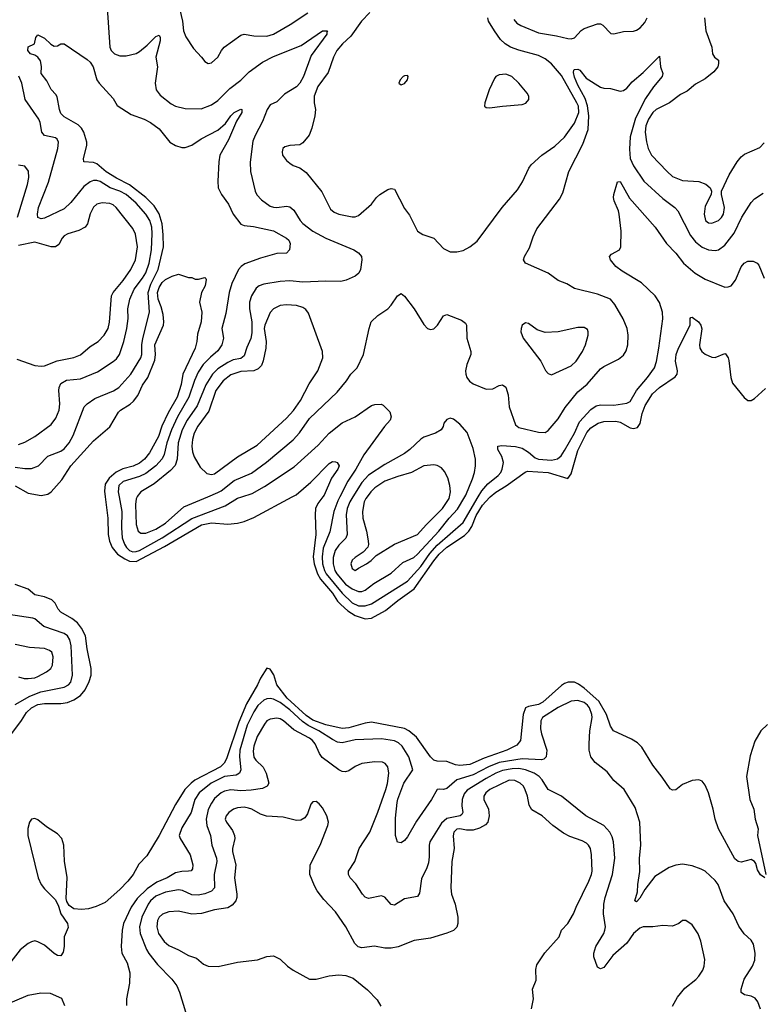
# Model space of a CAD drawing. Header units: inches. Extents: x 884549 to 1028252, y 526810 to 653624.
# Tile 840 of 1056: x 981118 to 985658, y 606897 to 612918. Entities that reach past the tile are written whole.
import ezdxf

# ---------------------------------------------------------------- set-up
doc = ezdxf.new("R2010")
doc.units = ezdxf.units.IN
doc.header["$MEASUREMENT"] = 0
doc.layers.add('A9680', color=7, linetype='Continuous')
doc.layers.add('A9681', color=7, linetype='Continuous')

msp = doc.modelspace()

# ---------------------------------------------------------------- linework, layer by layer
at = {"layer": 'A9680', "color": 5}
for points, elevation in [([(981640.6, 610000), (981657.5, 609870), (981658.5, 609770), (981667.7, 609730), (981684.3, 609690), (981717.2, 609650), (981760.3, 609620.3), (981790, 609606.1), (981830, 609605.2), (982003.3, 609696.7), (982230, 609829.5), (982290, 609840.9), (982390, 609833.5), (982450, 609838.6), (982490, 609849), (982550, 609874.3), (982785, 610000)], 2120), ([(981725.6, 610000), (981742.8, 609910), (981740.1, 609810), (981745.4, 609750), (981759, 609710), (981770.7, 609690.7), (981790, 609671.8), (981810, 609664.8), (981830, 609665.3), (981850, 609672), (981990, 609749.1), (982171.5, 609868.5), (982374.8, 609945.2), (982450, 609991.4), (982476.1, 610000)], 2140), ([(981835.8, 610000), (981830.8, 609989.1), (981826.4, 609953.6), (981831.2, 609831.2), (981842.9, 609790), (981857.9, 609777.8), (981890, 609777.4), (981950, 609802.7), (982010, 609839.6), (982121.1, 609938.9), (982267.7, 610000)], 2160), ([(982971.5, 610000), (982940.8, 609959.2), (982927.7, 609930), (982924.4, 609890), (982929.3, 609770), (982913.3, 609633.3), (982919.5, 609590), (982939.2, 609530), (982957, 609497), (983030, 609410.5), (983061.8, 609361.8), (983081.2, 609341.2), (983123.9, 609303.9), (983170, 609275.4), (983230, 609254.7), (983270, 609257.6), (983354.7, 609305.3), (983430, 609366.9), (983530, 609436.7), (983650, 609609.2), (983683.6, 609650), (983730, 609691.7), (983836.8, 609763.2), (983864.8, 609790), (983882, 609818), (983910, 609885.3), (983948.3, 609950), (983990, 609996.9), (983993.9, 610000)], 2120), ([(983075.6, 610000), (983063.7, 609976.3), (983038.3, 609910), (983014.4, 609785.6), (982973.6, 609686.4), (982967.4, 609632.6), (982969.4, 609590), (982981.3, 609550), (982992.3, 609530), (983090, 609412), (983150, 609352.8), (983190, 609334.7), (983230, 609333.9), (983270, 609346.8), (983490, 609484.9), (983570, 609573.9), (983625.8, 609654.2), (983670, 609705.2), (983830, 609843.3), (983921.1, 610000)], 2140), ([(983154.5, 610000), (983135.7, 609970), (983121.3, 609930), (983114.7, 609890), (983120.1, 609770), (983111.7, 609748.3), (983070, 609705.7), (983047.8, 609672.2), (983035.5, 609630), (983034.9, 609590), (983045.7, 609550), (983056.6, 609530), (983110, 609465.5), (983150, 609438.5), (983190, 609421.5), (983210, 609420.5), (983230, 609428.7), (983283.5, 609470), (983390, 609534.4), (983461.5, 609598.5), (983527, 609630), (983550, 609650.1), (983679.9, 609790), (983744.7, 609870), (983795.7, 609924.3), (983839.7, 610000)], 2160), ([(983241.7, 610000), (983233.8, 609990), (983223.9, 609970), (983215, 609910), (983216.8, 609870), (983239.2, 609790), (983248.6, 609731.4), (983251.1, 609708.9), (983247.6, 609692.4), (983218.6, 609661.4), (983168.4, 609630), (983150, 609613.3), (983142.3, 609590), (983150, 609561.6), (983170, 609550.5), (983190, 609563.1), (983238, 609590), (983266.6, 609610), (983298.6, 609641.4), (983408.9, 609711.1), (983549.7, 609770), (983602.9, 609830), (983703.4, 609930), (983743.5, 609990), (983745.5, 610000)], 2180), ([(981070, 608552.7), (981130, 608632.6), (981159.1, 608680.9), (981190, 608710.8), (981230, 608729.7), (981270, 608737.3), (981370, 608736.8), (981410, 608742.7), (981450, 608758), (981490, 608784.5), (981519.4, 608820.6), (981543.1, 608870), (981554.5, 608910), (981556.1, 608950), (981530.6, 609070), (981519.7, 609150), (981497.1, 609197.1), (981471.7, 609230), (981436.4, 609256.4), (981370, 609295.8), (981353.8, 609313.8), (981335, 609350), (981315, 609370), (981270, 609389), (981210, 609401.6), (981170, 609435), (981090, 609463.5)], 2120), ([(981090, 608731), (981179.3, 608780.7), (981247.6, 608807.6), (981390, 608835.6), (981416, 608850), (981430, 608867.2), (981440.7, 608910), (981433.1, 609090), (981425.6, 609125.6), (981410.3, 609150.3), (981390, 609164.9), (981266.8, 609206.8), (981210, 609254), (981198.7, 609258.7), (981050, 609280.2)], 2140), ([(981110, 608899.7), (981146, 608890), (981170, 608888.7), (981210, 608893.1), (981230, 608900.8), (981282.7, 608930), (981308, 608950), (981318.1, 608970), (981321.9, 609021.9), (981314, 609050), (981301.1, 609061.1), (981270, 609072.8), (981178.8, 609078.8), (981090, 609098)], 2160), ([(985674, 607670), (985648.2, 607688.2), (985630, 607719), (985618, 607758), (985610, 607769.3), (985590, 607782.7), (985530, 607766.6), (985510, 607769.5), (985490, 607787), (985389.7, 607970), (985370, 608029), (985358, 608090), (985330, 608189.2), (985310, 608237.2), (985290, 608261.2), (985270, 608269.3), (985230, 608266), (985170, 608241.2), (985130, 608209.4), (985110, 608206), (985095.1, 608215.1), (985046.9, 608286.9), (984990, 608359.5), (984922.6, 608470), (984895.4, 608495.4), (984858.7, 608518.7), (984749.1, 608569.1), (984730, 608597), (984706, 608670), (984659.9, 608750), (984570.2, 608830.2), (984535.2, 608855.2), (984510, 608866.9), (984472.2, 608867.8), (984450, 608859.6), (984430, 608846.4), (984316.3, 608743.7), (984290, 608730.3), (984230, 608718.5), (984210.1, 608709.9), (984195.9, 608670), (984180.7, 608510), (984157.9, 608482.1), (984096.9, 608450), (983957, 608403), (983870, 608364.3), (983810, 608357.2), (983781.7, 608361.7), (983730, 608381.2), (983670, 608384.2), (983650, 608390.8), (983630, 608409.8), (983543.6, 608530), (983497.5, 608570), (983470, 608583.1), (983270, 608622.7), (983230, 608616.7), (983130, 608587.1), (983090, 608582.9), (982990, 608606.3), (982910, 608635), (982870, 608662.7), (982753.1, 608770), (982691.1, 608850), (982671.2, 608911.2), (982650, 608947.3), (982630, 608952), (982590, 608890.9), (982571.5, 608850), (982505.3, 608734.7), (982457.1, 608622.9), (982382.6, 608397.3), (982369.1, 608370.9), (982345, 608350), (982190, 608267.8), (982166.1, 608250), (982128.3, 608210), (982070, 608119.5), (981971.4, 607928.6), (981895.3, 607804.7), (981846, 607754), (981811.3, 607690), (981778.6, 607650), (981730, 607598.5), (981640.2, 607519.8), (981585.8, 607494.2), (981538.6, 607481.4), (981496.9, 607476.9), (981450, 607479.7), (981420.9, 607500.9), (981406.5, 607526.5), (981403, 607543), (981408.1, 607671.9), (981393, 607773), (981388.3, 607870), (981376.1, 607910), (981350, 607939.9), (981282.9, 607982.9), (981230, 608024.8), (981210, 608034), (981191, 608030), (981178, 608010), (981168.3, 607971.7), (981168.9, 607930), (981232.2, 607670), (981250, 607630.3), (981270, 607603.6), (981336.5, 607536.5), (981356.1, 607496.1), (981370.6, 607450), (981410.5, 607390), (981414, 607366), (981390.4, 607310), (981390.4, 607249.6), (981384.9, 607215.1), (981370, 607194), (981350, 607196), (981330, 607207.3), (981270, 607258.5), (981230, 607278.7), (981210, 607284.2), (981190, 607279.3), (981170, 607267.8), (981120.7, 607230), (981064.4, 607155.6)], 2120), ([(985647.9, 606867.9), (985631.4, 606911.4), (985614, 606934), (985590, 606947), (985550, 606955.1), (985530, 606969), (985529.6, 606990), (985548, 607050), (985598, 607130), (985612.5, 607167.5), (985614, 607210), (985604.8, 607264.8), (985591, 607290), (985547.9, 607327.9), (985515, 607375), (985480.3, 607450), (985426, 607530), (985388, 607630), (985370, 607654.8), (985309.6, 607710), (985284.1, 607724.1), (985230, 607742.7), (985170, 607753), (985130, 607748), (985090, 607732.6), (985001.1, 607678.9), (984940.6, 607599.4), (984910, 607546.3), (984890, 607524), (984879.5, 607530), (984895.6, 607584.4), (984896.8, 607630), (984909.8, 607709.8), (984908.5, 607790), (984916.5, 607870), (984909.8, 608010), (984880.3, 608100.3), (984813.3, 608210), (984750, 608265.6), (984710, 608318.7), (984635.7, 608375.7), (984610.8, 608410), (984600.7, 608450), (984599.9, 608490), (984604.2, 608570), (984617.8, 608650), (984617.2, 608670), (984602.5, 608710), (984590, 608726.4), (984570, 608741.7), (984530, 608755.2), (984490, 608749.9), (984410, 608712.5), (984315.1, 608650), (984304.6, 608630), (984301.5, 608581.5), (984307.8, 608550), (984341.4, 608450), (984336.1, 608410), (984323.1, 608396.9), (984307.8, 608392.2), (984190, 608398.1), (984050, 608375.7), (983983.9, 608350), (983890, 608300.4), (983790.2, 608270), (983730, 608216.1), (983710, 608210.8), (983686.7, 608213.3), (983670, 608209.6), (983635.5, 608150), (983544.2, 608015.8), (983490, 607920.5), (983470, 607898), (983450, 607884.7), (983428.6, 607888.6), (983415.4, 607930), (983415, 608035.1), (983425.8, 608130), (983430, 608152.2), (983467.2, 608250), (983520.9, 608330), (983498.1, 608410), (983456.2, 608476.2), (983435, 608495), (983410, 608507.5), (983330, 608520.7), (983170, 608514.7), (983090, 608495), (983060.8, 608500.8), (983030, 608515.6), (982946.5, 608570), (982882.5, 608602.5), (982847.2, 608627.2), (982770, 608698.2), (982710, 608741.7), (982670, 608762.5), (982650, 608767.4), (982630, 608765.7), (982610, 608756.9), (982575, 608725), (982550, 608685.4), (982510, 608603.2), (982464.8, 608450), (982462.3, 608410), (982470.5, 608330), (982461.2, 608310), (982441.1, 608298.9), (982370, 608289.3), (982288.4, 608250), (982216.1, 608190), (982188.9, 608150), (982166.3, 608070), (982110, 607975.8), (982093.8, 607930), (982099.3, 607910), (982159.7, 607810), (982177.8, 607750), (982175.5, 607724.5), (982166, 607714), (982151, 607710), (982110, 607709.9), (982070, 607701.1), (982020.3, 607670), (981956.6, 607643.4), (981897.6, 607602.4), (981836.1, 607543.9), (981799.8, 607490), (981753.7, 607390), (981745.4, 607350), (981738.4, 607250), (981742.2, 607210), (981774.9, 607150), (981792, 607090), (981790, 607026), (981770.7, 606930), (981770.6, 606890)], 2140), ([(985110, 606884.9), (985140.3, 606939.7), (985184.1, 606995.9), (985251.6, 607048.4), (985270.7, 607069.3), (985294.5, 607105.5), (985303.5, 607130), (985306.2, 607170), (985283.3, 607283.3), (985267.2, 607327.2), (985230, 607382.7), (985190, 607409.2), (985170.9, 607409.1), (985148.1, 607391.9), (985110, 607375.1), (985050, 607378.7), (984990, 607371.1), (984930, 607369.7), (984910, 607362.7), (984870.3, 607330), (984829.2, 607270), (984744.9, 607195.1), (984690, 607121.7), (984670, 607112.8), (984650, 607123.7), (984627.6, 607187.6), (984628.4, 607210), (984640.4, 607250), (984688.7, 607330), (984695.5, 607350), (984698.9, 607370), (984688.3, 607450), (984689.2, 607510), (984697.6, 607550), (984742.9, 607690), (984756.2, 607790), (984748.3, 607890), (984740.8, 607920.8), (984727, 607950), (984690, 607989.8), (984579.6, 608050), (984429.9, 608169.9), (984350, 608209.8), (984313.2, 608270), (984294.7, 608290), (984264.6, 608310), (984211.5, 608331.5), (984170, 608338.8), (984130, 608337.4), (984070, 608326.8), (984030, 608310.6), (983970, 608277.8), (983853.5, 608206.5), (983835.3, 608184.7), (983822.9, 608150), (983821.2, 608110), (983827.3, 608070), (983821.8, 608058.2), (983811.4, 608048.6), (983730, 608033.6), (983696.2, 608003.8), (983625.6, 607890), (983621, 607870), (983622, 607798), (983617.5, 607762.5), (983608.4, 607731.6), (983575.2, 607664.8), (983563.2, 607576.8), (983550, 607555.1), (983470, 607541.8), (983410, 607503.5), (983390, 607506.3), (983350, 607551.3), (983330, 607560.5), (983250, 607544.4), (983230, 607552.8), (983214, 607570), (983173.1, 607633.1), (983139.7, 607670), (983128.3, 607690), (983128.2, 607710), (983166.4, 607770), (983192.8, 607850), (983258, 607950), (983307.1, 608072.8), (983357.7, 608210), (983366.7, 608246.7), (983374.8, 608310), (983368.4, 608350), (983352.8, 608370), (983337.3, 608377.3), (983290, 608380.3), (983210, 608368.5), (983170, 608351.1), (983130, 608324.4), (983110, 608319.2), (983090, 608321.5), (983070, 608330.9), (982966.7, 608406.7), (982950.4, 608430.4), (982925, 608490), (982909, 608510), (982890, 608524.4), (982794.6, 608574.6), (982731.8, 608630), (982710, 608642), (982690, 608646), (982650, 608639.8), (982630, 608629.7), (982614, 608610), (982570, 608535.1), (982550, 608475.6), (982545, 608445), (982550, 608408.8), (982562.8, 608390), (982606.7, 608346.7), (982625.5, 608310), (982642, 608250), (982632, 608230), (982602.8, 608217.2), (982534, 608206), (982470, 608202.7), (982410, 608208.1), (982370, 608200.2), (982349.3, 608190), (982310, 608155.2), (982290, 608127.8), (982270.9, 608089.1), (982258.6, 608030), (982261.9, 607990), (982285.1, 607930), (982292.3, 607870), (982322.5, 607790), (982323.6, 607770), (982308, 607690), (982310.1, 607609.9), (982290, 607587.7), (982250, 607572.5), (982210, 607564.4), (982170, 607567.1), (982112.9, 607592.9), (982090, 607596.2), (982010, 607583.4), (981950, 607558), (981917.9, 607530), (981903.3, 607510), (981865.1, 607430), (981850.6, 607370), (981855.2, 607330), (981892.6, 607232.6), (981906.8, 607206.8), (981960.2, 607140.2), (982047.6, 607050), (982078.9, 607010), (982096, 606970), (982132.3, 606850)], 2160), ([(985690, 608607.2), (985650.1, 608569.9), (985613.3, 608506.7), (985584.3, 608415.7), (985562.3, 608290), (985582.8, 608150), (985607, 608090), (985614.3, 608030), (985633.1, 607970), (985628.9, 607930), (985680.5, 607690)], 2120), ([(984247.2, 606870), (984259.3, 606930), (984254.3, 606990), (984276.3, 607043.7), (984274, 607110), (984280.9, 607139.1), (984328.4, 607211.6), (984416.1, 607310), (984430.8, 607349.2), (984469.6, 607390), (984505.1, 607450), (984519.7, 607490), (984598.9, 607650), (984614.5, 607690), (984617.9, 607710), (984614.5, 607810), (984608.3, 607850), (984596.8, 607870), (984582.7, 607882.7), (984556.6, 607896.6), (984482, 607922), (984442.4, 607942.4), (984378.2, 607990), (984312.8, 608050), (984250, 608086.2), (984233.7, 608113.7), (984222.5, 608170), (984209.4, 608209.4), (984197.8, 608230), (984178.8, 608250), (984145.9, 608265.9), (984110, 608267.2), (983993.6, 608210), (983967.8, 608190), (983956, 608170), (983955.6, 608150), (983984.2, 608090), (983989.5, 608050), (983980.2, 608010), (983965.9, 607994.1), (983930, 607973.9), (983890, 607960.8), (983850, 607961.2), (983810, 607969.9), (983790, 607967.4), (983772.6, 607950), (983768, 607928), (983773.7, 607850), (983760.1, 607770), (983754, 607610), (983758.8, 607570), (983780.2, 607510), (983797.8, 607430), (983797, 607390), (983791.4, 607368.6), (983771.2, 607348.8), (983730, 607332.1), (983630, 607301.1), (983530, 607286.9), (983431.3, 607248.7), (983390, 607240.4), (983350, 607241.1), (983288.5, 607251.5), (983210, 607242.9), (983188.4, 607248.5), (983167.8, 607267.8), (983112.4, 607370), (983050, 607461.6), (982977.8, 607537.8), (982937.4, 607590), (982920.3, 607620.3), (982892.9, 607690), (982894.2, 607750), (982955.1, 607870), (983001.6, 607990), (983005.6, 608010), (982996.3, 608050), (982970, 608098), (982950, 608123.7), (982930, 608138), (982910, 608136), (982898.4, 608121.6), (982877.8, 608062.2), (982862.2, 608037.8), (982836.7, 608023.3), (982810, 608020.4), (982730, 608042), (982626.8, 608046.9), (982590, 608059), (982536.9, 608090), (982516.9, 608096.9), (982490, 608101.6), (982450, 608098.5), (982425.5, 608090), (982397.1, 608070), (982381.2, 608050), (982375.3, 608030), (982381.7, 608010), (982419.9, 607959.9), (982432.5, 607930), (982433.6, 607910), (982419.3, 607850), (982419.3, 607830), (982440.5, 607750), (982431.7, 607670), (982446.4, 607570), (982446.7, 607550), (982440.7, 607530), (982417.6, 607502.4), (982390, 607486.6), (982310, 607475), (982230, 607451.3), (982170, 607447.2), (982090, 607466.9), (982030, 607462.5), (981991.5, 607448.5), (981970.2, 607430), (981960.8, 607410), (981956.1, 607370), (981967.4, 607330), (982000.7, 607280.7), (982030, 607257.1), (982090.1, 607230.1), (982150, 607195.8), (982198.3, 607178.3), (982243, 607143), (982270, 607130.2), (982332, 607128), (982450, 607155.2), (982572.1, 607167.9), (982630, 607188.7), (982670, 607193.4), (982710, 607172.7), (982754.9, 607130), (982790, 607105.3), (982890, 607050.4), (982930, 607050.4), (983010, 607071.8), (983070, 607078), (983113, 607073), (983156.7, 607056.7), (983244.5, 606984.5), (983303.6, 606923.6), (983326.3, 606886.3)], 2180), ([(980870, 606826.7), (981170, 606952.3), (981246.8, 606966.8), (981304.8, 606964.8), (981374.1, 606934.1), (981393.2, 606890)], 2120)]:
    msp.add_lwpolyline(points, dxfattribs=dict(at, elevation=elevation))
at = {"layer": 'A9681', "color": 5}
for points, elevation in [([(982090, 613013), (982113.2, 612910), (982120.6, 612850), (982133.4, 612813.4), (982181.4, 612741.4), (982230.4, 612690), (982250, 612662.8), (982270, 612650.6), (982290, 612655.5), (982330, 612688.7), (982351.8, 612730), (982368.9, 612751.1), (982470, 612822.8), (982490, 612829.1), (982550, 612819.2), (982630, 612817.1), (982670, 612830.7), (982771.3, 612888.7), (982879.8, 612960.2)], 2180), ([(981653.4, 612990), (981670, 612751.3), (981678.2, 612730), (981698, 612710), (981730, 612698.2), (981770, 612696.9), (981830, 612711.6), (981850, 612723.2), (981896.9, 612763.1), (981950, 612816.3), (981970, 612823.7), (981976.8, 612810), (981976.8, 612790), (981950.2, 612690), (981961.2, 612630), (981947.3, 612530), (981952.3, 612490), (981977, 612457), (982044.5, 612404.5), (982070, 612389.6), (982130, 612375), (982226.8, 612373.2), (982290, 612397.6), (982330, 612424), (982403.3, 612496.7), (982470, 612548.5), (982521.4, 612598.6), (982601.9, 612658.1), (982670, 612693.8), (982839.7, 612760.3), (982969.9, 612850.1), (983000.7, 612850), (982995.6, 612844.4), (982995.4, 612830), (982901, 612699), (982854.1, 612570), (982831.5, 612530), (982810, 612508.6), (982737, 612463), (982690, 612415.6), (982650, 612397.6), (982631.2, 612370), (982603.7, 612296.3), (982557.6, 612210), (982544.3, 612175.7), (982527.3, 612047.3), (982529.2, 611990), (982557.3, 611870), (982567.8, 611847.8), (982596.3, 611816.3), (982650, 611778.2), (982670, 611771.1), (982690.6, 611769.4), (982750, 611777.8), (982770, 611773.8), (982793.4, 611753.4), (982833.8, 611690), (982850, 611672.2), (982910, 611625), (982990, 611581.7), (983161, 611510), (983190, 611493.4), (983207.3, 611470), (983210.5, 611450.5), (983201.6, 611390), (983191.5, 611368.5), (983170, 611349.6), (983114.4, 611325.6), (983082.6, 611317.4), (982990, 611319.8), (982850, 611312.2), (982770, 611320.7), (982710, 611317.8), (982610, 611301.2), (982581.6, 611290), (982564.2, 611275.8), (982534.7, 611230), (982522.9, 611190), (982523.2, 611150), (982536.8, 611070), (982537.4, 611002.6), (982530.6, 610969.4), (982506.1, 610913.9), (982490, 610862.6), (982470, 610845.8), (982422.6, 610837.4), (982390, 610822.8), (982330, 610782.5), (982297.5, 610750), (982255.4, 610684.6), (982202.5, 610557.5), (982142.5, 610470), (982111.9, 610410), (982086.7, 610330), (982081.7, 610230), (982068.6, 610191.4), (982039.4, 610160.6), (981940.5, 610079.5), (981858.7, 610030), (981837.1, 610002.9), (981835.8, 610000)], 2160), ([(983258.4, 612961.6), (983207.9, 612910), (983142.9, 612817.1), (983091, 612770), (983056.8, 612730), (983037.7, 612690), (983005, 612595), (982940.6, 612510), (982919.4, 612450), (982919.3, 612410), (982925.8, 612370), (982923.2, 612330), (982904.3, 612255.7), (982887.1, 612212.9), (982850, 612166), (982830, 612152.3), (982770, 612149.4), (982739.3, 612140.7), (982728, 612130), (982723.8, 612110), (982726, 612090), (982750, 612057.3), (982770, 612040.7), (982790, 612027.7), (982830, 612013.4), (982870, 611984.4), (982964.9, 611864.9), (983019.4, 611759.4), (983041.1, 611741.1), (983070, 611729.2), (983150, 611711.9), (983170, 611712.9), (983190, 611721.1), (983269.6, 611790), (983299.5, 611830), (983320.9, 611850), (983370, 611880.3), (983390, 611886.4), (983410, 611882), (983470, 611764), (983502, 611722), (983550, 611625.5), (983583.7, 611603.7), (983650, 611581.6), (983710, 611519.1), (983750, 611499.5), (983790, 611498.9), (983830, 611507), (983870, 611528.5), (983915.2, 611564.8), (984067.2, 611770), (984161.5, 611878.5), (984192.6, 611927.4), (984231.7, 612010), (984246.3, 612030), (984310.9, 612090), (984390, 612145.6), (984450, 612200.7), (984510, 612285.4), (984536.5, 612350), (984534.1, 612390), (984525.3, 612410), (984430, 612577.4), (984370, 612648.4), (984330, 612678.8), (984290, 612699.4), (984170, 612731.1), (984118.9, 612750), (984086, 612770), (984057.7, 612797.7), (984020.2, 612850), (983985, 612910), (983980.3, 612930)], 2180), ([(984140, 612920), (984158.2, 612898.2), (984182.4, 612882.4), (984290, 612837.5), (984400.6, 612820.6), (984470, 612803.8), (984490, 612801.8), (984510, 612807.7), (984550, 612851.5), (984570, 612865.5), (984650, 612893.1), (984670, 612893.7), (984684.1, 612884.1), (984733.3, 612833.3), (984750, 612831.7), (984810, 612846.2), (984870, 612849.2), (984890, 612854.7), (984911.7, 612868.3), (984939.4, 612900.6), (984955, 612930)], 2180), ([(985305.2, 612930), (985314, 612850), (985350, 612751), (985353, 612710), (985366.8, 612690), (985390.2, 612670.2), (985390.3, 612649.7), (985386, 612630), (985361.2, 612598.8), (985310, 612556.3), (985250, 612525.1), (985198.5, 612481.5), (985159, 612461), (985090.3, 612410), (985010, 612369.9), (984990, 612351), (984963.6, 612310), (984947.3, 612270), (984942.3, 612230), (984950, 612171), (984961.6, 612130), (984981.3, 612090), (985075.9, 611990), (985110, 611960.2), (985170, 611934.2), (985270, 611928.7), (985312.8, 611912.7), (985339.1, 611890), (985348, 611870), (985346, 611850), (985310, 611778.4), (985303, 611730), (985311.7, 611690), (985330, 611675.8), (985350, 611674.4), (985390, 611690.2), (985410, 611708), (985421.1, 611730), (985426.8, 611770), (985409.3, 611850), (985409.2, 611870), (985456.8, 611970), (985504.5, 612050), (985530, 612079.6), (985550, 612095.2), (985644.2, 612135.8), (985670, 612166)], 2180), ([(981090, 610181.9), (981150, 610173.6), (981190, 610173.4), (981232.4, 610190), (981291.3, 610248.7), (981370, 610278.8), (981390, 610293.2), (981421, 610330), (981445.1, 610374.9), (981512.6, 610550), (981531.2, 610570), (981577.7, 610602.3), (981690.9, 610649.1), (981723.9, 610670), (981797, 610750), (981859.9, 610850), (981865.6, 610870), (981865.5, 610930), (981870.6, 610969.4), (981910.9, 611130), (981904.7, 611250), (981919.9, 611300.1), (981965.2, 611390), (981997.3, 611530), (981996.4, 611603.6), (981990.2, 611670.2), (981970.9, 611730.9), (981939.6, 611779.6), (981890.4, 611830.4), (981789.3, 611909.3), (981710, 611948.7), (981647.5, 611987.5), (981590, 612037.8), (981570, 612045.6), (981509.8, 612049.8), (981508.2, 612070), (981527.8, 612150), (981527.9, 612170), (981509.9, 612229.9), (981495.4, 612255.4), (981476.1, 612276.1), (981390, 612324.3), (981370, 612345), (981360.8, 612370), (981346.9, 612446.9), (981340, 612460), (981310, 612491.6), (981284.5, 612544.5), (981248.6, 612590), (981252.5, 612632.5), (981246.4, 612666.4), (981228.4, 612688.4), (981210, 612701.2), (981184, 612710), (981168, 612730), (981170, 612752), (981208.9, 612771.1), (981217.2, 612810), (981230, 612826), (981270, 612805.5), (981308.9, 612768.9), (981330, 612756.3), (981350, 612758), (981370, 612771.3), (981390, 612770.8), (981530, 612675.5), (981550, 612658), (981568.2, 612630), (981590.5, 612550), (981603.8, 612530), (981690, 612436.3), (981714.4, 612394.4), (981799.3, 612339.3), (981879.1, 612310), (981917.1, 612290), (981970.3, 612250), (982036.5, 612170), (982070, 612148.6), (982110, 612137.3), (982130, 612137.5), (982170, 612151.6), (982227.4, 612190), (982330, 612242.2), (982376.4, 612283.6), (982408.6, 612330), (982430, 612350.8), (982470, 612371.3), (982476, 612370), (982476, 612350), (982443, 612297), (982395.7, 612184.3), (982342.8, 612090), (982335.6, 612050), (982329, 611930), (982331.6, 611890), (982351.3, 611850), (982394.2, 611790), (982424, 611730), (982470, 611668), (982490, 611659.5), (982547, 611653), (982670, 611626.6), (982750, 611582.3), (982762.9, 611570), (982771, 611550), (982768.4, 611511.6), (982750, 611491.1), (982690, 611487.6), (982590, 611460.6), (982495.2, 611424.8), (982473, 611410), (982455, 611390), (982415.2, 611304.8), (982398.6, 611250), (982378.7, 611121.3), (982353.8, 611030), (982363.5, 610970), (982354.7, 610930), (982330, 610893), (982284.5, 610855.5), (982240.7, 610810), (982210, 610762), (982187.5, 610712.5), (982151.6, 610610), (982084, 610490), (982046.6, 610410), (982017.4, 610330), (982001.1, 610258.9), (981990, 610233.5), (981950, 610189.9), (981890, 610142.4), (981850, 610124.3), (981750, 610094.7), (981724.1, 610070), (981719.8, 610030), (981725.6, 610000)], 2140), ([(982267.7, 610000), (982330, 610026), (982350, 610036.6), (982430, 610100.8), (982535.7, 610144.3), (982627.3, 610212.7), (982790.4, 610349.6), (982828.9, 610391.1), (982890, 610478.6), (983058.6, 610641.4), (983116, 610710), (983143.1, 610750), (983181.7, 610790), (983221.1, 610870), (983254, 611030), (983268, 611070), (983307.3, 611110), (983370, 611150.4), (983390, 611172.7), (983428.2, 611230), (983450, 611243.1), (983470, 611228.2), (983530.6, 611150), (983590, 611054.8), (983611.3, 611030), (983630, 611023), (983650, 611028), (983672, 611050), (983710, 611106.8), (983730, 611116.3), (983819.9, 611079.9), (983843.4, 611063.4), (983850.4, 611050), (983852.8, 610970), (983876.3, 610890), (983875.6, 610870), (983852.8, 610810), (983843.7, 610770), (983844.9, 610750), (983852.4, 610730), (983867.9, 610707.9), (983890, 610692.4), (983970, 610659.1), (984010, 610661.2), (984050, 610680.9), (984070, 610684.9), (984090, 610670.6), (984104.8, 610624.8), (984110.2, 610550), (984150, 610440.5), (984170, 610424.9), (984290, 610395.8), (984330, 610394.3), (984350, 610406), (984410, 610476.5), (984452.8, 610547.2), (984530, 610643.2), (984587.4, 610690), (984670, 610783.1), (984690, 610798.3), (984778.5, 610841.5), (984810, 610866.4), (984826.5, 610893.5), (984836.4, 610930), (984839.3, 610990), (984832.8, 611030), (984808.6, 611088.6), (984756.1, 611176.1), (984730, 611208.5), (984650, 611239.8), (984510, 611274.5), (984463.5, 611303.5), (984410, 611324.2), (984350, 611368.2), (984209.8, 611429.8), (984198.4, 611450), (984204.2, 611470), (984236.1, 611523.9), (984256.8, 611590), (984280, 611640), (984418.2, 611821.8), (984439.7, 611860.3), (984476, 611990), (984562, 612158), (984593.8, 612246.2), (984597.4, 612330), (984590.6, 612390.6), (984576.3, 612436.3), (984530, 612518.9), (984510, 612566.3), (984504.3, 612595.7), (984505.3, 612610), (984510, 612614.7), (984530, 612616.5), (984542, 612610), (984580.7, 612560.6), (984670, 612505.2), (984690, 612499), (984730, 612496.9), (984790, 612480.9), (984810, 612484.6), (984830, 612500.3), (984862.2, 612537.8), (984930, 612596.1), (985030, 612696), (985036.5, 612630), (985051.3, 612590), (985046.9, 612570), (984992.8, 612507.2), (984943.9, 612436.1), (984883.2, 612316.8), (984850, 612202), (984845.9, 612125.9), (984850.5, 612070), (984870, 612023.8), (984933.7, 611930), (985050, 611824.5), (985122.8, 611770), (985142.4, 611750), (985219.2, 611599.2), (985250, 611560.6), (985290, 611526.5), (985330, 611510.2), (985370, 611506.7), (985390, 611511.3), (985430, 611540.2), (985486.9, 611613.1), (985533, 611710), (985590, 611799.5), (985610, 611823.7), (985662.8, 611857.2)], 2160), ([(981110, 610320.7), (981150, 610335.6), (981210, 610370.2), (981310, 610442), (981338.5, 610481.5), (981358.7, 610530), (981363, 610570), (981357, 610650), (981359.1, 610670), (981370, 610693.4), (981405.3, 610714.7), (981490, 610722.6), (981594.8, 610765.2), (981690, 610827.8), (981710, 610844), (981728, 610870), (981754.8, 610950), (981773, 611030), (981781.1, 611090), (981779.9, 611150), (981792.2, 611210), (981818.6, 611270), (981870, 611337.6), (981888.6, 611370), (981909.9, 611430), (981923.4, 611510), (981929.1, 611610), (981927, 611650), (981914.3, 611690), (981890, 611728.4), (981830, 611796.7), (981770, 611849.9), (981730, 611869.9), (981671, 611891), (981610, 611927.9), (981590, 611934.1), (981570, 611934.2), (981550, 611927.8), (981510, 611898.4), (981430, 611799.8), (981390, 611762), (981270, 611705.6), (981250, 611701.5), (981230, 611708), (981226.3, 611730), (981233.3, 611770), (981294.8, 611925.2), (981350.8, 612130), (981355.6, 612170), (981347.8, 612187.8), (981336.8, 612196.8), (981270, 612209.8), (981254.5, 612230), (981244.1, 612290), (981234.6, 612310), (981151.5, 612430), (981131.4, 612530), (981113.9, 612573.9)], 2160), ([(981103.9, 611710), (981165.9, 611910), (981173.8, 611953.8), (981172.3, 611992.3), (981150, 612022), (981110, 612029.7)], 2180), ([(983921.1, 610000), (983942.8, 610037.2), (983979.4, 610080.6), (984042.6, 610130), (984058.9, 610150), (984068.3, 610170), (984076.8, 610210), (984066.7, 610246.7), (984042.3, 610290), (984042.4, 610310), (984066, 610314), (984150, 610307.9), (984190, 610297.4), (984230, 610273.6), (984270, 610239), (984290.1, 610230.1), (984370, 610223.9), (984406.8, 610233.2), (984428.4, 610251.6), (984450, 610282.8), (984509.3, 610390), (984540, 610460), (984610, 610534.3), (984643.4, 610556.6), (984670, 610563.9), (984750, 610560.1), (984830, 610572.4), (984850, 610583.6), (984889, 610651), (984955.9, 610730), (984998.4, 610790), (985011.4, 610828.6), (985026.3, 610910), (985049.7, 611089.8), (985047.4, 611130), (985030, 611189.5), (985004.4, 611230), (984919.3, 611310), (984801, 611381), (984762, 611410), (984729.5, 611450), (984725.2, 611470), (984736, 611484), (984785.2, 611510), (984793, 611530), (984794.8, 611625.2), (984783.7, 611730), (984779.8, 611750), (984752.1, 611810), (984749, 611830), (984749.8, 611850), (984773.2, 611926.8), (984790, 611928), (984846.9, 611826.9), (985003.6, 611650), (985071.9, 611550), (985130.6, 611490.6), (985177.1, 611430), (985248.4, 611368.4), (985310, 611332.2), (985430, 611283.6), (985450, 611283.7), (985469, 611290), (985495, 611324.9), (985530, 611407.7), (985546.9, 611430), (985570, 611442.3), (985601.7, 611441.7), (985627.7, 611430), (985637.6, 611417.6), (985670, 611338)], 2140), ([(981101.4, 610841.4), (981210, 610803.1), (981250, 610798.7), (981270, 610801.1), (981348.1, 610831.9), (981450, 610853.2), (981490, 610868.5), (981550, 610920.7), (981597.2, 610950), (981635.2, 610990), (981658.3, 611030), (981668.3, 611068.3), (981679.6, 611230), (981689.1, 611250), (981750, 611324), (981796.9, 611390), (981826.1, 611450), (981837.8, 611530), (981827, 611607), (981810, 611640.5), (981708.1, 611770), (981690, 611785.4), (981670, 611794.1), (981622.6, 611797.4), (981590.7, 611789.3), (981568.7, 611771.3), (981550, 611731.6), (981532.9, 611670), (981517.6, 611650), (981480.4, 611630), (981411.7, 611608.3), (981390, 611596.9), (981377.6, 611582.4), (981357.1, 611542.9), (981337.3, 611530), (981310, 611529.3), (981210, 611557.6), (981110, 611537.5)], 2180), ([(981090, 610066.7), (981170, 610023.2), (981250, 610007.5), (981290, 610015.8), (981310, 610031.4), (981376, 610104), (981429.9, 610190.1), (981570, 610342.3), (981670, 610428.4), (981722.7, 610517.3), (981735, 610530), (981793.8, 610566.2), (981814.7, 610585.3), (981839.7, 610620.3), (981870, 610682.9), (981901.2, 610730), (981944.6, 610835.4), (981947.6, 610870), (981944.5, 610930), (981997.1, 611050), (981999.9, 611070), (981995.4, 611115.4), (981983.3, 611163.3), (981964.8, 611210), (981961.5, 611250), (981970, 611280.9), (981990, 611310.9), (982010, 611330.1), (982050, 611350.3), (982090, 611362.8), (982150, 611342), (982170, 611342), (982191, 611331), (982210.9, 611330.9), (982250, 611341), (982256.3, 611336.3), (982258.8, 611330), (982251.8, 611290), (982229.1, 611250.9), (982217.1, 611190), (982231.7, 611130), (982228.5, 611070), (982204.4, 610995.6), (982200.3, 610950), (982190.3, 610910.3), (982116.1, 610750), (982106.4, 610686.4), (982080.5, 610610), (982025.3, 610514.7), (981987.8, 610432.2), (981966.2, 610370), (981912.7, 610270), (981881.4, 610230), (981850, 610205.8), (981812.3, 610187.7), (981749.4, 610170.6), (981708, 610152), (981665, 610115), (981641.2, 610078.8), (981635.9, 610035.9), (981640.6, 610000)], 2120), ([(983993.9, 610000), (984030, 610028.7), (984092.5, 610067.5), (984208.1, 610151.9), (984223.1, 610156.9), (984350, 610149.2), (984470, 610113), (984490, 610140.3), (984530, 610284.3), (984586, 610394), (984610, 610423.1), (984655.6, 610450), (984690, 610461.1), (984763.8, 610463.8), (984790, 610457.3), (984850, 610423.1), (984870, 610418), (984895.6, 610424.4), (984911.4, 610448.6), (984924.7, 610510), (984941.8, 610558.2), (984986.2, 610630), (985029.9, 610670), (985126.6, 610733.4), (985138.8, 610750), (985140.5, 610770), (985127.4, 610830), (985131, 610870), (985145.8, 610910), (985216.9, 611050), (985217.2, 611090), (985222, 611098), (985230, 611099.1), (985267.7, 611070), (985283, 611050), (985288.2, 611028.2), (985273.7, 610930), (985276.4, 610910), (985288.4, 610890), (985310, 610872.7), (985350, 610854.9), (985370, 610853.4), (985430, 610877.3), (985434, 610874), (985450, 610851), (985454.3, 610834.3), (985465.4, 610730), (985476.5, 610696.5), (985548, 610608), (985570, 610589.4), (985590, 610589.4), (985610, 610601.5), (985678.1, 610661.9)], 2120), ([(982476.1, 610000), (982539.2, 610020.8), (982615.8, 610064.2), (982795.7, 610184.3), (982943.6, 610316.4), (983009.8, 610390), (983090, 610452.8), (983170, 610490.2), (983270, 610558.5), (983290, 610566), (983327.9, 610567.9), (983341.3, 610561.3), (983380.9, 610520.9), (983389.3, 610490), (983384.2, 610470), (983348.3, 610430), (983221.8, 610258.2), (983173.3, 610170), (983123.8, 610096.2), (983075.6, 610000)], 2140), ([(983839.7, 610000), (983845.5, 610010), (983887.3, 610110), (983899.4, 610150), (983906, 610190), (983905.3, 610230), (983890, 610296), (983853.4, 610393.4), (983810, 610444.5), (983770, 610476), (983750, 610481.2), (983730, 610473.2), (983711, 610450), (983707.3, 610430), (983694.8, 610410), (983660.7, 610390), (983590, 610365.1), (983570, 610352.8), (983503.1, 610290), (983470, 610265), (983350, 610199.1), (983250, 610132.7), (983210, 610088.6), (983154.5, 610000)], 2160), ([(982785, 610000), (982807.8, 610012.2), (982899.1, 610090), (983010, 610205.1), (983030, 610215.7), (983050, 610214.8), (983059, 610210), (983070.7, 610190), (983062.9, 610170), (983024.7, 610115.2), (982979.1, 610010), (982971.5, 610000)], 2120), ([(983745.5, 610000), (983751.3, 610030), (983747.5, 610070), (983735.9, 610115.9), (983715.9, 610155.9), (983696.8, 610176.8), (983671.4, 610191.4), (983650, 610195.9), (983590, 610189.9), (983514.6, 610150), (983430, 610125.1), (983350, 610095.4), (983290, 610056.4), (983265.5, 610030), (983241.7, 610000)], 2180)]:
    msp.add_lwpolyline(points, dxfattribs=dict(at, elevation=elevation))
for points, elevation in [([(983490, 612577.2), (983470, 612575.6), (983462, 612570), (983443.8, 612550), (983436, 612530), (983450, 612520.7), (983470, 612528.4), (983489.3, 612550), (983493.3, 612570)], 2220), ([(984090, 612585.2), (984050, 612581.3), (984030, 612570.6), (984021, 612559), (983987.8, 612490), (983961.3, 612410), (983960.7, 612390), (983970, 612382), (983990, 612380.3), (984070, 612389), (984190, 612399.6), (984212.8, 612407.2), (984230.8, 612430), (984230.8, 612450), (984220.4, 612470), (984168.9, 612530), (984127.4, 612570)], 2220), ([(982750, 611175.2), (982710, 611169.9), (982669.2, 611150.8), (982650, 611127.1), (982617.4, 611050), (982613.4, 611030), (982624.7, 610950), (982622.7, 610910), (982607.1, 610832.9), (982596.7, 610803.3), (982577.2, 610782.8), (982550, 610771.8), (982470, 610766.5), (982410, 610746.7), (982361.5, 610710), (982318.3, 610650), (982275.2, 610524.8), (982207.7, 610432.3), (982185.5, 610390), (982174.6, 610350), (982171.1, 610311.1), (982175.5, 610275.5), (982185.4, 610245.4), (982221.5, 610181.5), (982262.9, 610142.9), (982290, 610137.1), (982310, 610140.9), (982450, 610245.9), (982570, 610317.1), (982750, 610480.9), (982792, 610528), (982834.7, 610590), (982888.8, 610691.2), (982941.1, 610770), (982971.7, 610850), (982968.7, 610890), (982884, 611124), (982866.7, 611146.7), (982850, 611157.7), (982810.4, 611170.4)], 2180), ([(984210, 611065.2), (984191, 611050), (984184.9, 611030), (984183, 611010), (984196.3, 610970), (984304.9, 610830), (984333.5, 610773.5), (984350, 610754), (984370, 610746.4), (984490, 610800.6), (984520.3, 610830), (984558.9, 610890), (984576.8, 610930), (984594.2, 610990), (984594.7, 611010), (984590, 611022.7), (984570, 611035.6), (984530, 611036.2), (984410, 611008.6), (984330, 611005.1), (984281.3, 611021.3), (984230, 611060.9)], 2180)]:
    msp.add_lwpolyline(points, close=True, dxfattribs=dict(at, elevation=elevation))

doc.saveas('drawing.dxf')
